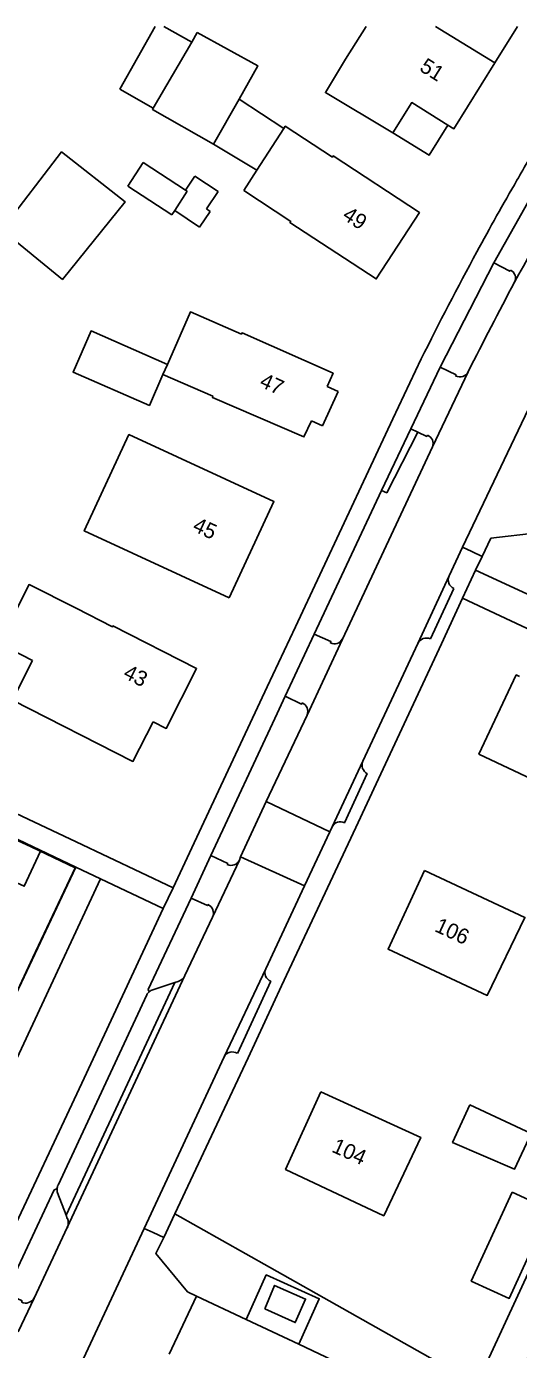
# Model space of a CAD drawing. Extents: x 194485 to 197793, y 468269 to 470822.
# Drawn here: x 195481 to 195519.5, y 470718.5 to 470822.3 of the extents above; entities that cross this region are included whole.
import ezdxf

# ---------------------------------------------------------------- set-up
doc = ezdxf.new("R2010")
doc.units = 0
for name, color, linetype in [('BGT grensvlak begroeid terreindeel', 7, 'Continuous'), ('BGT grensvlak gebouwinstallatie plus 1', 7, 'Continuous'), ('BGT grensvlak onbegroeid terreindeel', 7, 'Continuous'), ('BGT grensvlak overig bouwwerk', 7, 'Continuous'), ('BGT grensvlak overig bouwwerk uitbreiding populatie', 7, 'Continuous'), ('BGT grensvlak pand op maaiveld', 7, 'Continuous'), ('BGT grensvlak pand op maaiveld LR', 7, 'Continuous'), ('BGT grensvlak vegetatieobject', 7, 'Continuous'), ('BGT grensvlak wegdeel', 7, 'Continuous'), ('BGT tekst huisnummerreeks', 7, 'Continuous'), ('GEM grensvlak WOZ_BRK percelen', 7, 'Continuous')]:
    doc.layers.add(name, color=color, linetype=linetype)

msp = doc.modelspace()

# ---------------------------------------------------------------- linework, layer by layer
at = {"layer": 'BGT grensvlak begroeid terreindeel'}
msp.add_lwpolyline([(195474.15, 470733.63), (195476.11, 470732.58), (195486.76, 470755.4)], dxfattribs=at)
at = {"layer": 'BGT grensvlak gebouwinstallatie plus 1'}
for p, q in [((195488.27, 470817.36), (195491.04, 470822.29)), ((195491.72, 470822.29), (195493.9, 470821.06)), ((195490.89, 470815.88), (195488.27, 470817.36)), ((195497.61, 470816.58), (195501.13, 470814.27)), ((195499.01, 470811), (195495.61, 470813.04)), ((195493.41, 470809.43), (195494.15, 470810.54)), ((195494.15, 470810.54), (195495.97, 470809.33)), ((195495.97, 470809.33), (195495.06, 470807.97)), ((195494.52, 470806.53), (195492.57, 470807.84)), ((195495.35, 470807.77), (195494.52, 470806.53)), ((195495.06, 470807.97), (195495.35, 470807.77))]:
    msp.add_line(p, q, dxfattribs=at)
for points in [[(195509.66, 470813.95), (195512.51, 470812.18), (195513.98, 470814.55)], [(195491.65, 470794.97), (195490.59, 470792.54), (195484.6, 470795.16), (195486.01, 470798.39), (195492, 470795.77)], [(195519.01, 470730.8), (195515.82, 470723.83), (195518.79, 470722.47), (195521.98, 470729.44), (195519.01, 470730.8)]]:
    msp.add_lwpolyline(points, dxfattribs=at)
at = {"layer": 'BGT grensvlak onbegroeid terreindeel'}
msp.add_line((195478, 470741.84), (195484.82, 470756.32), dxfattribs=at)
for points in [[(195524.78, 470734.18), (195516.24, 470715.73), (195500, 470724.92), (195492.59, 470729.11)], [(195498.16, 470720.82), (195499.74, 470724.31), (195503.9, 470722.44), (195502.3, 470718.87)]]:
    msp.add_lwpolyline(points, dxfattribs=at)
at = {"layer": 'BGT grensvlak overig bouwwerk'}
msp.add_lwpolyline([(195499.64, 470721.64), (195500.4, 470723.49), (195502.83, 470722.41), (195502.02, 470720.57), (195499.64, 470721.64)], dxfattribs=at)
at = {"layer": 'BGT grensvlak overig bouwwerk uitbreiding populatie'}
for p, q in [((195488.89, 470809.74), (195490.1, 470811.6)), ((195490.1, 470811.6), (195493.41, 470809.43)), ((195492.34, 470807.49), (195488.89, 470809.74)), ((195493.55, 470809.35), (195492.57, 470807.84)), ((195493.41, 470809.43), (195493.55, 470809.35)), ((195492.57, 470807.84), (195492.34, 470807.49))]:
    msp.add_line(p, q, dxfattribs=at)
at = {"layer": 'BGT grensvlak pand op maaiveld'}
for p, q in [((195507.58, 470822.29), (195505.95, 470819.73)), ((195519.44, 470822.29), (195517.67, 470819.43)), ((195493.9, 470821.06), (195494.33, 470821.8)), ((195490.89, 470815.88), (195493.9, 470821.06)), ((195497.61, 470816.58), (195495.61, 470813.04)), ((195501.13, 470814.27), (195499.01, 470811)), ((195499.01, 470811), (195497.98, 470809.4)), ((195492, 470795.77), (195491.65, 470794.97)), ((195504.15, 470790.94), (195505.38, 470793.64)), ((195505.38, 470793.64), (195504.51, 470794.04)), ((195503.28, 470791.34), (195504.15, 470790.94))]:
    msp.add_line(p, q, dxfattribs=at)
for points in [[(195494.33, 470821.8), (195499.09, 470819.19), (195497.61, 470816.58)], [(195505.95, 470819.73), (195504.38, 470817.1), (195509.66, 470813.95)], [(195513.98, 470814.55), (195514.45, 470814.26), (195517.67, 470819.43)], [(195509.66, 470813.95), (195511.15, 470816.31), (195513.98, 470814.55)], [(195495.61, 470813.04), (195490.83, 470815.77), (195490.89, 470815.88)], [(195497.98, 470809.4), (195501.66, 470806.99), (195501.6, 470806.89), (195508.37, 470802.48), (195511.75, 470807.68), (195504.98, 470812.12), (195504.93, 470812.03), (195501.24, 470814.45), (195501.13, 470814.27)], [(195479.01, 470806.33), (195483.77, 470802.44), (195488.68, 470808.53), (195483.7, 470812.44), (195479.01, 470806.33)], [(195504.51, 470794.04), (195504.99, 470795.07), (195497.85, 470798.25), (195497.8, 470798.15), (195493.8, 470799.89), (195492, 470795.77)], [(195491.65, 470794.97), (195495.57, 470793.27), (195495.52, 470793.17), (195502.7, 470790.07), (195503.28, 470791.34)], [(195496.83, 470777.44), (195500.34, 470785), (195488.98, 470790.26), (195485.48, 470782.7), (195496.83, 470777.44)], [(195484.85, 470776.64), (195481.16, 470778.49), (195478.82, 470773.85), (195481.43, 470772.52)], [(195484.85, 470776.64), (195487.7, 470775.18), (195487.73, 470775.24), (195494.28, 470771.9), (195491.91, 470767.2), (195490.88, 470767.72)], [(195481.43, 470772.52), (195479.86, 470769.41), (195489.3, 470764.61), (195490.88, 470767.72)], [(195524.5, 470762.12), (195524.21, 470761.49), (195516.42, 470765.18), (195519.34, 470771.4), (195519.6, 470771.27)], [(195478.95, 470755.66), (195480.77, 470754.81), (195482.06, 470757.56), (195480.24, 470758.41)], [(195512.15, 470756.06), (195509.3, 470749.87), (195517.07, 470746.24), (195520.02, 470752.37), (195512.15, 470756.06)], [(195504.02, 470738.68), (195501.26, 470732.59), (195508.96, 470728.95), (195511.86, 470735.1), (195504.02, 470738.68)], [(195515.71, 470737.65), (195514.35, 470734.71), (195519.2, 470732.61), (195520.5, 470735.42), (195515.71, 470737.65)]]:
    msp.add_lwpolyline(points, dxfattribs=at)
at = {"layer": 'BGT grensvlak pand op maaiveld LR'}
msp.add_line((195513, 470822.29), (195517.67, 470819.43), dxfattribs=at)
at = {"layer": 'BGT grensvlak vegetatieobject'}
for p, q in [((195516.16, 470779.62), (195523.98, 470775.99)), ((195525.68, 470772.43), (195515.14, 470777.43))]:
    msp.add_line(p, q, dxfattribs=at)
msp.add_lwpolyline([(195508.77, 470785.88), (195509.19, 470785.69), (195511.64, 470790.46)], dxfattribs=at)
at = {"layer": 'BGT grensvlak wegdeel'}
for p, q in [((195522.63, 470812.71), (195517.58, 470803.74)), ((195513.38, 470795.56), (195517.58, 470803.74)), ((195509.68, 470791.49), (195511.89, 470796.2)), ((195513.38, 470795.56), (195511.08, 470790.72)), ((195512.77, 470789.3), (195515.57, 470795.18)), ((195520.29, 470792.29), (195515.14, 470781.41)), ((195502.03, 470775.17), (195509.68, 470791.49)), ((195508.77, 470785.88), (195511.08, 470790.72)), ((195511.08, 470790.72), (195511.64, 470790.46)), ((195505.71, 470774.2), (195512.77, 470789.3)), ((195503.5, 470774.59), (195508.77, 470785.88)), ((195514.08, 470779.16), (195515.14, 470781.41)), ((195515.14, 470781.41), (195515.86, 470781.08)), ((195515.86, 470781.08), (195516.66, 470780.69)), ((195516.66, 470780.69), (195516.16, 470779.62)), ((195516.16, 470779.62), (195515.14, 470777.43)), ((195511.64, 470773.87), (195514.08, 470779.16)), ((195514.45, 470778.17), (195512.61, 470774.23)), ((195515.14, 470777.43), (195513.48, 470773.84)), ((195499.83, 470770.47), (195502.03, 470775.17)), ((195503.5, 470774.59), (195501.23, 470769.72)), ((195502.95, 470768.25), (195505.71, 470774.2)), ((195507.32, 470764.62), (195511.64, 470773.87)), ((195513.48, 470773.84), (195508.55, 470763.24)), ((195493.9, 470757.82), (195499.83, 470770.47)), ((195499.75, 470761.46), (195502.95, 470768.25)), ((195467.01, 470764.79), (195484.82, 470756.32)), ((195504.9, 470759.47), (195507.32, 470764.62)), ((195505.89, 470759.8), (195507.66, 470763.65)), ((195497.72, 470757.12), (195499.75, 470761.46)), ((195504.74, 470759.09), (195499.75, 470761.46)), ((195506.77, 470759.43), (195500.95, 470746.99)), ((195502.75, 470754.84), (195504.74, 470759.09)), ((195504.74, 470759.09), (195504.9, 470759.47)), ((195492.44, 470754.7), (195493.9, 470757.82)), ((195493.86, 470753.89), (195495.41, 470757.22)), ((195495.53, 470752.39), (195497.64, 470756.86)), ((195497.64, 470756.86), (195497.72, 470757.12)), ((195497.72, 470757.12), (195502.75, 470754.84)), ((195484.82, 470756.32), (195486.76, 470755.4)), ((195486.76, 470755.4), (195491.67, 470753.07)), ((195491.67, 470753.07), (195492.44, 470754.7)), ((195499.7, 470748.33), (195502.75, 470754.84)), ((195493.37, 470747.81), (195495.53, 470752.39)), ((195484.15, 470728.04), (195493.37, 470747.81)), ((195496.45, 470741.42), (195499.7, 470748.33)), ((195484.05, 470729.01), (195492.59, 470747.26)), ((195490.86, 470746.68), (195492.59, 470747.26)), ((195492.59, 470747.26), (195492.84, 470747.35)), ((195497.48, 470741.7), (195500.11, 470747.36)), ((195500.95, 470746.99), (195498.32, 470741.36)), ((195483.43, 470731.36), (195490.39, 470746.29)), ((195490.18, 470727.96), (195496.45, 470741.42)), ((195498.32, 470741.36), (195492.59, 470729.11)), ((195484.05, 470729.01), (195483.37, 470730.76)), ((195484.15, 470728.74), (195484.05, 470729.01)), ((195492.59, 470729.11), (195491.71, 470727.24)), ((195481.55, 470722.5), (195484.15, 470728.04)), ((195490.18, 470727.96), (195484.87, 470716.58)), ((195490.88, 470727.63), (195490.18, 470727.96)), ((195490.88, 470727.63), (195491.71, 470727.24)), ((195480.31, 470719.84), (195481.55, 470722.5)), ((195494.29, 470722.65), (195492.14, 470718.09)), ((195493.56, 470722.98), (195494.29, 470722.65)), ((195494.29, 470722.65), (195498.16, 470720.82)), ((195498.16, 470720.82), (195502.3, 470718.87)), ((195502.3, 470718.87), (195511.47, 470714.54))]:
    msp.add_line(p, q, dxfattribs=at)
for points in [[(195517.58, 470803.74), (195518.83, 470803.07), (195518.9, 470803.17)], [(195514.59, 470794.86), (195514.63, 470794.94), (195513.38, 470795.56)], [(195511.64, 470790.46), (195512.33, 470790.11), (195512.38, 470790.2)], [(195520.99, 470782.55), (195517.36, 470782.12), (195516.66, 470780.69)], [(195504.79, 470773.9), (195504.82, 470774.01), (195503.5, 470774.59)], [(195495.41, 470757.22), (195500.61, 470768.36), (195501.23, 470769.72)], [(195501.23, 470769.72), (195502.52, 470769.11), (195502.56, 470769.2)], [(195467.62, 470765.96), (195467.84, 470766.33), (195484.84, 470758.3), (195492.44, 470754.7)], [(195508.55, 470763.24), (195507.66, 470761.33), (195506.77, 470759.43)], [(195496.69, 470756.52), (195496.73, 470756.59), (195495.41, 470757.22)], [(195493.86, 470753.89), (195490.49, 470746.7), (195490.57, 470746.54)], [(195495.17, 470753.39), (195495.13, 470753.3), (195493.86, 470753.89)], [(195491.67, 470753.07), (195485.3, 470739.37), (195479.36, 470726.71)], [(195480.56, 470722.18), (195480.6, 470722.27), (195479.34, 470722.87), (195483.13, 470730.98), (195483.34, 470731.06)], [(195491.71, 470727.24), (195491.1, 470725.99), (195493.56, 470722.98)]]:
    msp.add_lwpolyline(points, dxfattribs=at)
for centre, radius, start, end in [((195808.71, 470644.67), 333.33, 149.593, 150.2228), ((195755.22, 470675.11), 268.06, 149.2448, 151.6924), ((195731.58, 470687.85), 244.94, 150.0293, 151.5345), ((195733.89, 470686.49), 247.62, 151.5115, 153.7012), ((195518.55, 470802.53), 0.732, 335.0294, 61.2974), ((195850.17, 470626.64), 374.65, 152.053, 153.2658), ((195514.91, 470795.53), 0.75, 244.6214, 331.6165), ((195512.13, 470789.56), 0.694, 338.1555, 68.6236), ((195514.76, 470778.86), 0.748, 155.7, 245.4629), ((195505.09, 470774.54), 0.701, 244.7071, 331.1822), ((195512.32, 470773.53), 0.762, 67.546, 153.579), ((195502.28, 470768.54), 0.721, 336.6511, 67.2216), ((195508.02, 470764.32), 0.763, 156.8598, 242.1494), ((195505.57, 470759.14), 0.736, 64.012, 153.8343), ((195496.98, 470757.2), 0.746, 247.1913, 332.9293), ((195494.85, 470752.71), 0.752, 334.8157, 64.8469), ((195492.53, 470748.24), 0.94, 288.8447, 333.2846), ((195500.36, 470748.03), 0.719, 155.3342, 249.7217), ((195491.01, 470746.02), 0.679, 130.2761, 156.5779), ((195491.02, 470746.01), 0.686, 103.453, 130.162), ((195497.1, 470741.07), 0.74, 59.2891, 151.2117), ((195484.14, 470731), 0.802, 152.8124, 175.3971), ((195484.15, 470730.99), 0.806, 175.0442, 196.4531), ((195483.32, 470728.39), 0.906, 337.4866, 23.1654), ((195480.89, 470722.83), 0.732, 242.9865, 333.5351), ((195513.56, 470721.64), 7.71, 274.7814, 335.9869)]:
    msp.add_arc(centre, radius, start, end, dxfattribs=at)
at = {"layer": 'GEM grensvlak WOZ_BRK percelen'}
msp.add_lwpolyline([(195467.92, 470732.22), (195472.48, 470730.08), (195478, 470741.84), (195481.45, 470749.22), (195484.76, 470756.27), (195480.21, 470758.42)], dxfattribs=at)

# ---------------------------------------------------------------- texts
at = {"layer": 'BGT tekst huisnummerreeks'}
for s, rotation, p in [('51', 328.1, (195511.68, 470818.86)), ('49', 327, (195505.63, 470807.24)), ('47', 335.5, (195499.14, 470794.06)), ('45', 335.1, (195493.89, 470782.74)), ('43', 333.3, (195488.45, 470771.21)), ('106', 335.3, (195512.87, 470751.31)), ('104', 335.7, (195504.8, 470734))]:
    msp.add_text(s, height=1.2, rotation=rotation, dxfattribs=at).set_placement(p)

doc.saveas('drawing.dxf')
